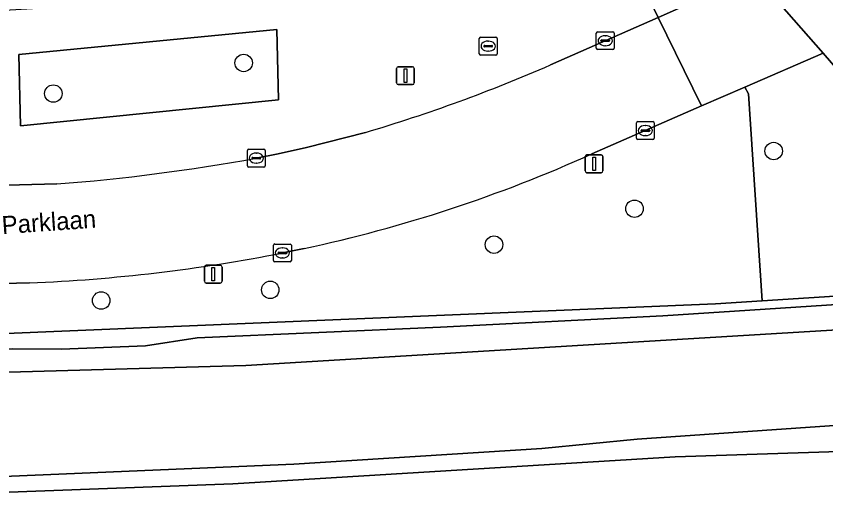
# Model space of a CAD drawing. Extents: x 161772 to 163126, y 383092 to 383917.
# Drawn here: x 161798.5 to 161843.74, y 383590.54 to 383617.47 of the extents above; entities that cross this region are included whole.
import ezdxf

# ---------------------------------------------------------------- set-up
doc = ezdxf.new("R2010")
doc.units = 0
for name, color, linetype in [('IMGEO_Boom', 7, 'Continuous'), ('IMGEO_Erf', 7, 'Continuous'), ('IMGEO_Fietspad_gesloten', 7, 'Continuous'), ('IMGEO_Groenvoorziening', 7, 'Continuous'), ('IMGEO_Kolk', 7, 'Continuous'), ('IMGEO_Lichtmast', 7, 'Continuous'), ('IMGEO_Oever', 7, 'Continuous'), ('IMGEO_Openbare_ruimte_label', 7, 'Continuous'), ('IMGEO_Rijbaan_lokaal_open', 7, 'Continuous'), ('IMGEO_Rioolput', 7, 'Continuous'), ('IMGEO_Voetpad_open', 7, 'Continuous'), ('IMGEO_Walbescherming', 7, 'Continuous'), ('IMGEO_Waterloop', 7, 'Continuous')]:
    doc.layers.add(name, color=color, linetype=linetype)

msp = doc.modelspace()

# ---------------------------------------------------------------- linework, layer by layer
at = {"layer": 'IMGEO_Boom'}
for centre in [(161811.211, 383614.857), (161800.574, 383613.143), (161840.828, 383609.928), (161833.051, 383606.702), (161825.199, 383604.694), (161812.696, 383602.164), (161803.25, 383601.567)]:
    msp.add_circle(centre, 0.489, dxfattribs=at)
at = {"layer": 'IMGEO_Erf'}
msp.add_lwpolyline([(161876.937, 383592.985), (161876.824, 383594.89), (161875.306, 383594.832), (161857.106, 383593.532), (161835.321, 383592.828), (161810.599, 383591.327), (161790.079, 383590.561), (161787.076, 383590.53), (161785.483, 383589.12), (161785.749, 383587.774), (161785.876, 383555.337), (161789.235, 383508.639)], dxfattribs=at)
at = {"layer": 'IMGEO_Fietspad_gesloten'}
msp.add_lwpolyline([(161839.302, 383620.185), (161839.535, 383620.38), (161840.313, 383619.153), (161843.588, 383615.4), (161844.768, 383614.048)], dxfattribs=at)
at = {"layer": 'IMGEO_Groenvoorziening'}
for points in [[(161798.641, 383615.325), (161798.749, 383611.331), (161813.165, 383612.785), (161813.056, 383616.735)], [(161875.063, 383602.667), (161874.512, 383603.314), (161861.082, 383602.432), (161861.041, 383602.899), (161840.189, 383601.555), (161837.569, 383601.38), (161791.685, 383599.473), (161791.736, 383598.753), (161791.747, 383598.603), (161793.661, 383598.778), (161798.275, 383598.874), (161801.027, 383598.841), (161805.722, 383599.038), (161808.607, 383599.476), (161822.208, 383600.084), (161834.631, 383600.709), (161847.78, 383601.571), (161859.324, 383602.026), (161862.115, 383602.118), (161871.379, 383602.456), (161874.385, 383602.624)]]:
    msp.add_lwpolyline(points, close=True, dxfattribs=at)
at = {"layer": 'IMGEO_Kolk'}
for p, q in [((161830.916, 383615.675), (161830.916, 383616.527)), ((161830.991, 383616.601), (161831.843, 383616.601)), ((161831.404, 383616.381), (161831.429, 383616.381)), ((161831.917, 383616.527), (161831.917, 383615.675)), ((161831.175, 383616.095), (161831.175, 383616.107)), ((161831.613, 383616.058), (161831.215, 383616.058)), ((161831.218, 383616.144), (161831.616, 383616.144)), ((161831.427, 383615.821), (161831.402, 383615.821)), ((161831.659, 383616.107), (161831.659, 383616.095)), ((161831.843, 383615.601), (161830.991, 383615.601)), ((161833.156, 383610.646), (161833.156, 383611.498)), ((161833.231, 383611.572), (161834.083, 383611.572)), ((161833.644, 383611.352), (161833.669, 383611.352)), ((161834.157, 383611.498), (161834.157, 383610.646)), ((161833.415, 383611.066), (161833.415, 383611.078)), ((161833.853, 383611.029), (161833.455, 383611.029)), ((161833.458, 383611.115), (161833.856, 383611.115)), ((161833.667, 383610.792), (161833.642, 383610.792)), ((161833.899, 383611.078), (161833.899, 383611.066)), ((161834.083, 383610.572), (161833.231, 383610.572)), ((161811.416, 383609.106), (161811.416, 383609.958)), ((161811.491, 383610.032), (161812.343, 383610.032)), ((161812.417, 383609.958), (161812.417, 383609.106)), ((161811.675, 383609.526), (161811.675, 383609.538)), ((161812.113, 383609.489), (161811.715, 383609.489)), ((161811.718, 383609.575), (161812.116, 383609.575)), ((161811.904, 383609.812), (161811.929, 383609.812)), ((161812.159, 383609.538), (161812.159, 383609.526)), ((161812.343, 383609.032), (161811.491, 383609.032)), ((161811.927, 383609.252), (161811.902, 383609.252)), ((161812.874, 383603.804), (161812.874, 383604.656)), ((161812.949, 383604.73), (161813.801, 383604.73)), ((161813.362, 383604.51), (161813.387, 383604.51)), ((161813.875, 383604.656), (161813.875, 383603.804)), ((161813.133, 383604.224), (161813.133, 383604.236)), ((161813.571, 383604.187), (161813.173, 383604.187)), ((161813.176, 383604.273), (161813.574, 383604.273)), ((161813.617, 383604.236), (161813.617, 383604.224)), ((161813.801, 383603.73), (161812.949, 383603.73)), ((161813.385, 383603.95), (161813.36, 383603.95))]:
    msp.add_line(p, q, dxfattribs=at)
for points in [[(161830.916, 383615.675), (161830.916, 383616.527)], [(161830.991, 383616.601), (161831.843, 383616.601)], [(161831.917, 383616.527), (161831.917, 383615.675)], [(161831.843, 383615.601), (161830.991, 383615.601)], [(161833.156, 383610.646), (161833.156, 383611.498)], [(161833.231, 383611.572), (161834.083, 383611.572)], [(161834.157, 383611.498), (161834.157, 383610.646)], [(161834.083, 383610.572), (161833.231, 383610.572)], [(161811.416, 383609.106), (161811.416, 383609.958)], [(161811.491, 383610.032), (161812.343, 383610.032)], [(161812.417, 383609.958), (161812.417, 383609.106)], [(161812.343, 383609.032), (161811.491, 383609.032)], [(161812.874, 383603.804), (161812.874, 383604.656)], [(161812.949, 383604.73), (161813.801, 383604.73)], [(161813.875, 383604.656), (161813.875, 383603.804)], [(161813.801, 383603.73), (161812.949, 383603.73)]]:
    msp.add_lwpolyline(points, dxfattribs=at)
for centre, radius, start, end in [((161830.993, 383616.525), 0.0765, 91.552, 178.448), ((161830.993, 383616.525), 0.0765, 91.552, 178.448), ((161831.841, 383616.525), 0.0765, 1.552, 88.448), ((161831.841, 383616.525), 0.0765, 1.552, 88.448), ((161831.215, 383616.104), 0.0403, 85.8775, 175.7526), ((161831.212, 383616.094), 0.0366, 178.938, 274.7102), ((161831.616, 383616.101), 0.043, 264.8664, 352.4533), ((161831.62, 383616.106), 0.0386, 1.7309, 96.639), ((161830.993, 383615.677), 0.0765, 181.552, 268.448), ((161830.993, 383615.677), 0.0765, 181.552, 268.448), ((161831.841, 383615.677), 0.0765, 271.552, 358.448), ((161831.841, 383615.677), 0.0765, 271.552, 358.448), ((161833.233, 383611.496), 0.0765, 91.552, 178.448), ((161833.233, 383611.496), 0.0765, 91.552, 178.448), ((161834.081, 383611.496), 0.0765, 1.552, 88.448), ((161834.081, 383611.496), 0.0765, 1.552, 88.448), ((161833.455, 383611.075), 0.0403, 85.8775, 175.7526), ((161833.452, 383611.065), 0.0366, 178.938, 274.7102), ((161833.856, 383611.072), 0.043, 264.8664, 352.4533), ((161833.86, 383611.077), 0.0386, 1.7309, 96.639), ((161833.233, 383610.648), 0.0765, 181.552, 268.448), ((161833.233, 383610.648), 0.0765, 181.552, 268.448), ((161834.081, 383610.648), 0.0765, 271.552, 358.448), ((161834.081, 383610.648), 0.0765, 271.552, 358.448), ((161811.493, 383609.956), 0.0765, 91.552, 178.448), ((161811.493, 383609.956), 0.0765, 91.552, 178.448), ((161812.341, 383609.956), 0.0765, 1.552, 88.448), ((161812.341, 383609.956), 0.0765, 1.552, 88.448), ((161811.715, 383609.535), 0.0403, 85.8775, 175.7526), ((161811.712, 383609.525), 0.0366, 178.938, 274.7102), ((161812.116, 383609.532), 0.043, 264.8664, 352.4533), ((161812.12, 383609.537), 0.0386, 1.7309, 96.639), ((161811.493, 383609.108), 0.0765, 181.552, 268.448), ((161811.493, 383609.108), 0.0765, 181.552, 268.448), ((161812.341, 383609.108), 0.0765, 271.552, 358.448), ((161812.341, 383609.108), 0.0765, 271.552, 358.448), ((161812.951, 383604.654), 0.0765, 91.552, 178.448), ((161812.951, 383604.654), 0.0765, 91.552, 178.448), ((161813.799, 383604.654), 0.0765, 1.552, 88.448), ((161813.799, 383604.654), 0.0765, 1.552, 88.448), ((161813.173, 383604.233), 0.0403, 85.8775, 175.7526), ((161813.17, 383604.223), 0.0366, 178.938, 274.7102), ((161813.574, 383604.23), 0.043, 264.8664, 352.4533), ((161813.578, 383604.235), 0.0386, 1.7309, 96.639), ((161812.951, 383603.806), 0.0765, 181.552, 268.448), ((161812.951, 383603.806), 0.0765, 181.552, 268.448), ((161813.799, 383603.806), 0.0765, 271.552, 358.448), ((161813.799, 383603.806), 0.0765, 271.552, 358.448)]:
    msp.add_arc(centre, radius, start, end, dxfattribs=at)
for centre, major_axis, ratio, start_param, end_param in [((161831.403, 383616.101), (-0.387, 0.002), 0.722429, 4.712389, 7.853982), ((161831.428, 383616.101), (-0.39, 0.002), 0.717154, 1.570796, 4.712389), ((161833.643, 383611.072), (-0.387, 0.002), 0.722429, 4.712389, 7.853982), ((161833.668, 383611.072), (-0.39, 0.002), 0.717154, 1.570796, 4.712389), ((161811.903, 383609.532), (-0.387, 0.002), 0.722429, 4.712389, 7.853982), ((161811.928, 383609.532), (-0.39, 0.002), 0.717154, 1.570796, 4.712389), ((161813.361, 383604.23), (-0.387, 0.002), 0.722429, 4.712389, 7.853982), ((161813.386, 383604.23), (-0.39, 0.002), 0.717154, 1.570796, 4.712389)]:
    msp.add_ellipse(centre, major_axis=major_axis, ratio=ratio, start_param=start_param, end_param=end_param, dxfattribs=at)
at = {"layer": 'IMGEO_Lichtmast'}
for p, q in [((161819.751, 383613.746), (161819.751, 383614.546)), ((161819.751, 383614.546), (161819.751, 383613.746)), ((161819.851, 383614.646), (161820.641, 383614.646)), ((161820.641, 383614.646), (161819.851, 383614.646)), ((161820.741, 383614.546), (161820.741, 383613.746)), ((161820.741, 383613.746), (161820.741, 383614.546)), ((161820.641, 383613.646), (161819.851, 383613.646)), ((161819.851, 383613.646), (161820.641, 383613.646)), ((161830.295, 383608.816), (161830.295, 383609.616)), ((161830.295, 383609.616), (161830.295, 383608.816)), ((161830.395, 383609.716), (161831.185, 383609.716)), ((161831.185, 383609.716), (161830.395, 383609.716)), ((161831.285, 383609.616), (161831.285, 383608.816)), ((161831.285, 383608.816), (161831.285, 383609.616)), ((161831.185, 383608.716), (161830.395, 383608.716)), ((161830.395, 383608.716), (161831.185, 383608.716)), ((161809.117, 383603.543), (161809.907, 383603.543)), ((161809.907, 383603.543), (161809.117, 383603.543)), ((161809.017, 383602.643), (161809.017, 383603.443)), ((161809.017, 383603.443), (161809.017, 383602.643)), ((161810.007, 383603.443), (161810.007, 383602.643)), ((161810.007, 383602.643), (161810.007, 383603.443)), ((161809.907, 383602.543), (161809.117, 383602.543)), ((161809.117, 383602.543), (161809.907, 383602.543))]:
    msp.add_line(p, q, dxfattribs=at)
for points in [[(161820.171, 383614.521), (161820.321, 383614.521), (161820.321, 383613.771), (161820.171, 383613.771), (161820.171, 383614.521)], [(161830.715, 383609.591), (161830.865, 383609.591), (161830.865, 383608.841), (161830.715, 383608.841), (161830.715, 383609.591)], [(161809.437, 383603.418), (161809.587, 383603.418), (161809.587, 383602.668), (161809.437, 383602.668), (161809.437, 383603.418)]]:
    msp.add_lwpolyline(points, dxfattribs=at)
for centre, start, end in [((161819.851, 383614.546), 90, 180), ((161819.851, 383614.546), 90, 180), ((161820.641, 383614.546), 0, 90), ((161820.641, 383614.546), 360, 90), ((161819.851, 383613.746), 180, 270), ((161819.851, 383613.746), 180, 270), ((161820.641, 383613.746), 270, 0), ((161820.641, 383613.746), 270, 0), ((161830.395, 383609.616), 90, 180), ((161830.395, 383609.616), 90, 180), ((161831.185, 383609.616), 0, 90), ((161831.185, 383609.616), 360, 90), ((161830.395, 383608.816), 180, 270), ((161830.395, 383608.816), 180, 270), ((161831.185, 383608.816), 270, 0), ((161831.185, 383608.816), 270, 0), ((161809.117, 383603.443), 90, 180), ((161809.117, 383603.443), 90, 180), ((161809.907, 383603.443), 0, 90), ((161809.907, 383603.443), 360, 90), ((161809.117, 383602.643), 180, 270), ((161809.117, 383602.643), 180, 270), ((161809.907, 383602.643), 270, 0), ((161809.907, 383602.643), 270, 0)]:
    msp.add_arc(centre, 0.1, start, end, dxfattribs=at)
at = {"layer": 'IMGEO_Oever'}
for points in [[(161853.344, 383600.477), (161866.433, 383600.986), (161875.864, 383601.728), (161875.063, 383602.667), (161874.385, 383602.624), (161871.379, 383602.456), (161862.115, 383602.118), (161859.324, 383602.026), (161847.78, 383601.571), (161834.631, 383600.709), (161822.208, 383600.084), (161808.607, 383599.476), (161805.722, 383599.038), (161801.027, 383598.841), (161798.275, 383598.874), (161793.661, 383598.778), (161791.747, 383598.603), (161790.736, 383598.504), (161790.76, 383597.624), (161790.768, 383597.354), (161811.33, 383597.938)], [(161785.142, 383589.885), (161785.483, 383589.12), (161787.076, 383590.53), (161790.079, 383590.561), (161810.599, 383591.327), (161835.321, 383592.828), (161857.106, 383593.532), (161875.306, 383594.832), (161876.824, 383594.89), (161876.723, 383596.585), (161876.083, 383596.571), (161864.894, 383596.024), (161833.208, 383593.812), (161827.875, 383593.286), (161814.023, 383592.424), (161785.081, 383591.186)]]:
    msp.add_lwpolyline(points, close=True, dxfattribs=at)
at = {"layer": 'IMGEO_Rijbaan_lokaal_open'}
for points in [[(161836.684, 383618.449), (161834.366, 383617.406), (161836.802, 383612.456), (161839.22, 383613.498), (161843.588, 383615.4), (161840.313, 383619.153), (161839.535, 383620.38), (161839.302, 383620.185)], [(161830.663, 383609.772), (161836.802, 383612.456), (161834.366, 383617.406), (161828.362, 383614.745)], [(161818.025, 383610.973), (161814.722, 383610.136), (161813.141, 383609.772), (161811.917, 383609.532)], [(161800.765, 383608.087), (161790.313, 383607.816), (161785.786, 383607.699), (161784.608, 383607.669), (161784.847, 383602.183), (161786.004, 383602.213), (161790.562, 383602.331), (161799.247, 383602.555)], [(161813.375, 383604.23), (161814.588, 383604.48)]]:
    msp.add_lwpolyline(points, dxfattribs=at)
for centre, radius, start, end in [((161792.365, 383697.343), 90.101, 286.54632, 293.54801), ((161792.318, 383717.032), 109.272, 274.4334, 280.33232), ((161798.087, 383681.666), 78.93, 282.06755, 294.37624), ((161795.47, 383694.828), 92.35, 272.34366, 281.17906)]:
    msp.add_arc(centre, radius, start, end, dxfattribs=at)
at = {"layer": 'IMGEO_Rioolput'}
for p, q in [((161824.376, 383615.369), (161824.376, 383616.221)), ((161824.451, 383616.295), (161825.303, 383616.295)), ((161825.377, 383616.221), (161825.377, 383615.369)), ((161824.635, 383615.789), (161824.635, 383615.801)), ((161824.678, 383615.838), (161825.076, 383615.838)), ((161824.864, 383616.075), (161824.889, 383616.075)), ((161825.119, 383615.801), (161825.119, 383615.789)), ((161825.073, 383615.752), (161824.675, 383615.752)), ((161824.887, 383615.515), (161824.862, 383615.515)), ((161825.303, 383615.295), (161824.451, 383615.295))]:
    msp.add_line(p, q, dxfattribs=at)
for points in [[(161824.376, 383615.369), (161824.376, 383616.221)], [(161824.451, 383616.295), (161825.303, 383616.295)], [(161825.377, 383616.221), (161825.377, 383615.369)], [(161825.303, 383615.295), (161824.451, 383615.295)]]:
    msp.add_lwpolyline(points, dxfattribs=at)
for centre, radius, start, end in [((161824.453, 383616.219), 0.0765, 91.552, 178.448), ((161824.453, 383616.219), 0.0765, 91.552, 178.448), ((161825.301, 383616.219), 0.0765, 1.552, 88.448), ((161825.301, 383616.219), 0.0765, 1.552, 88.448), ((161824.675, 383615.798), 0.0403, 85.8775, 175.7526), ((161824.672, 383615.788), 0.0366, 178.938, 274.7102), ((161825.076, 383615.795), 0.043, 264.8664, 352.4533), ((161825.08, 383615.8), 0.0386, 1.7309, 96.639), ((161824.453, 383615.371), 0.0765, 181.552, 268.448), ((161824.453, 383615.371), 0.0765, 181.552, 268.448), ((161825.301, 383615.371), 0.0765, 271.552, 358.448), ((161825.301, 383615.371), 0.0765, 271.552, 358.448)]:
    msp.add_arc(centre, radius, start, end, dxfattribs=at)
for centre, major_axis, ratio, start_param, end_param in [((161824.863, 383615.795), (-0.387, 0.002), 0.722429, 4.712389, 7.853982), ((161824.888, 383615.795), (-0.39, 0.002), 0.717154, 1.570796, 4.712389)]:
    msp.add_ellipse(centre, major_axis=major_axis, ratio=ratio, start_param=start_param, end_param=end_param, dxfattribs=at)
at = {"layer": 'IMGEO_Voetpad_open'}
for points in [[(161818.958, 383665.769), (161813.346, 383663.539), (161817.278, 383654.613), (161818.619, 383651.567), (161826.641, 383633.356), (161828.883, 383628.752), (161834.366, 383617.406), (161836.684, 383618.449)], [(161834.366, 383617.406), (161828.883, 383628.752), (161827.088, 383625.865)], [(161820.191, 383619.209), (161819.392, 383619.142), (161817.043, 383618.945), (161793.739, 383617.542), (161793.769, 383616.66), (161793.279, 383616.644), (161793.266, 383617.036), (161790.957, 383616.96), (161790.258, 383616.227), (161790.353, 383614.341), (161790.697, 383614.358), (161790.721, 383613.869), (161789.888, 383613.827), (161789.308, 383613.415), (161786.015, 383613.286), (161786.019, 383613.186), (161785.569, 383613.171), (161784.786, 383613.145), (161784.371, 383613.131), (161784.608, 383607.669), (161785.786, 383607.699), (161790.313, 383607.816), (161800.765, 383608.087)], [(161828.362, 383614.745), (161834.366, 383617.406)], [(161844.768, 383614.048), (161843.588, 383615.4), (161839.22, 383613.498), (161839.426, 383613.122), (161840.189, 383601.555), (161861.041, 383602.899), (161861.082, 383602.432), (161874.512, 383603.314), (161875.094, 383603.323), (161875.274, 383603.221), (161882.907, 383603.711), (161883.995, 383603.781), (161897.894, 383604.675)], [(161839.426, 383613.122), (161839.22, 383613.498), (161836.802, 383612.456), (161830.663, 383609.772)], [(161799.247, 383602.555), (161790.562, 383602.331), (161786.004, 383602.213), (161784.847, 383602.183), (161784.978, 383599.173), (161786.123, 383599.224), (161786.606, 383599.246), (161790.694, 383599.429), (161791.235, 383599.453), (161791.685, 383599.473), (161837.569, 383601.38), (161840.189, 383601.555), (161839.426, 383613.122)], [(161811.917, 383609.532), (161813.141, 383609.772), (161814.722, 383610.136), (161818.025, 383610.973)], [(161814.588, 383604.48), (161813.375, 383604.23)]]:
    msp.add_lwpolyline(points, dxfattribs=at)
msp.add_lwpolyline([(161813.165, 383612.785), (161798.749, 383611.331), (161798.641, 383615.325), (161813.056, 383616.735)], close=True, dxfattribs=at)
for centre, radius, start, end in [((161792.365, 383697.343), 90.101, 286.54632, 293.54801), ((161792.318, 383717.032), 109.272, 274.4334, 280.33232), ((161798.087, 383681.666), 78.93, 282.06755, 294.37624), ((161795.47, 383694.828), 92.35, 272.34366, 281.17906)]:
    msp.add_arc(centre, radius, start, end, dxfattribs=at)
at = {"layer": 'IMGEO_Walbescherming'}
msp.add_lwpolyline([(161790.768, 383597.354), (161811.33, 383597.938), (161853.344, 383600.477), (161866.433, 383600.986), (161875.864, 383601.728)], dxfattribs=at)
at = {"layer": 'IMGEO_Waterloop'}
msp.add_lwpolyline([(161853.344, 383600.477), (161811.33, 383597.938), (161790.768, 383597.354), (161790.773, 383597.174), (161787.083, 383597.021), (161784.512, 383596.914), (161785.081, 383591.186), (161814.023, 383592.424), (161827.875, 383593.286), (161833.208, 383593.812), (161864.894, 383596.024)], dxfattribs=at)

# ---------------------------------------------------------------- texts
at = {"layer": 'IMGEO_Openbare_ruimte_label'}
msp.add_text('Parklaan', height=1, rotation=3.955, dxfattribs=at).set_placement((161797.727, 383605.282))

doc.saveas('drawing.dxf')
